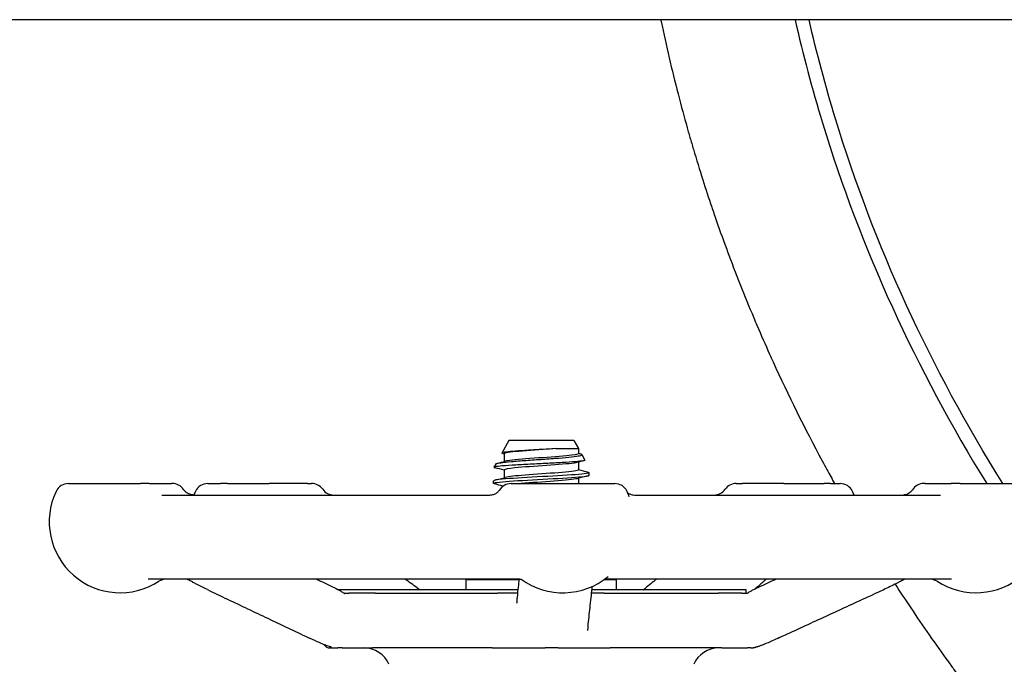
# Model space of a CAD drawing. Header units: inches. Extents: x 24 to 1128, y -74 to 748.
# Tile 425 of 557: x 933.63 to 938.14, y 280.23 to 283.18. Entities that reach past the tile are written whole.
import ezdxf

# ---------------------------------------------------------------- set-up
doc = ezdxf.new("R2010")
doc.units = ezdxf.units.IN
doc.header["$LTSCALE"] = 32
doc.header["$MEASUREMENT"] = 0
doc.layers.add('Visible (ANSI)', color=7, linetype='Continuous', lineweight=30)

msp = doc.modelspace()

# ---------------------------------------------------------------- linework, layer by layer
at = {"layer": 'Visible (ANSI)'}
for p, q in [((968.28854, 283.18016), (902.78854, 283.18016)), ((935.87187, 281.25416), (935.83978, 281.19614)), ((936.17021, 281.25416), (935.87187, 281.25416)), ((936.17021, 281.25416), (936.19104, 281.21649)), ((936.08739, 281.21649), (936.19104, 281.21649)), ((936.19104, 281.21649), (936.19104, 281.19323)), ((935.85104, 281.19323), (935.85104, 281.1577)), ((936.19104, 281.15462), (936.19104, 281.11909)), ((936.20605, 281.18935), (936.22023, 281.16371)), ((935.81211, 281.14609), (935.80392, 281.13127)), ((935.85104, 281.11909), (935.85104, 281.08356)), ((935.80229, 281.05756), (935.80229, 281.06941)), ((936.19104, 281.08048), (936.19104, 281.05666)), ((936.23979, 281.09463), (936.23979, 281.10648)), ((933.85505, 281.05666), (934.18471, 281.05666)), ((934.22532, 281.05666), (934.18471, 281.05666)), ((934.22532, 281.05666), (934.32882, 281.05666)), ((934.33057, 281.05666), (934.32882, 281.05666)), ((934.49313, 281.05666), (934.55118, 281.05666)), ((934.58303, 281.05666), (934.55118, 281.05666)), ((934.58303, 281.05666), (934.77366, 281.05666)), ((934.95001, 281.05666), (934.77366, 281.05666)), ((934.95001, 281.05666), (934.96896, 281.05666)), ((935.88254, 281.05666), (935.88246, 281.05666)), ((935.88254, 281.05666), (936.35687, 281.05666)), ((936.91348, 281.05666), (936.94234, 281.05666)), ((937.13141, 281.05666), (936.94234, 281.05666)), ((937.13141, 281.05666), (937.31668, 281.05666)), ((937.34529, 281.05666), (937.31668, 281.05666)), ((937.34529, 281.05666), (937.38931, 281.05666)), ((937.77831, 281.05666), (937.77289, 281.05666)), ((937.77831, 281.05666), (937.89727, 281.05666)), ((937.93963, 281.05666), (937.89727, 281.05666)), ((937.93963, 281.05666), (938.24801, 281.05666)), ((934.28211, 281.00416), (935.78482, 281.00416)), ((936.44716, 281.00416), (937.84881, 281.00416)), ((935.91479, 280.61916), (934.22014, 280.61916)), ((935.67729, 280.61766), (935.92011, 280.61766)), ((935.67729, 280.56979), (935.67729, 280.61766)), ((935.69619, 280.61766), (935.69907, 280.61916)), ((936.30925, 280.61766), (936.36479, 280.61766)), ((937.89954, 280.61916), (936.31885, 280.61916)), ((936.35028, 280.61916), (936.3474, 280.61766)), ((936.36479, 280.56979), (936.36479, 280.61766)), ((935.91495, 280.56979), (935.09241, 280.56979)), ((936.95854, 280.56979), (936.25264, 280.56979)), ((936.95854, 280.55432), (936.95854, 280.56979)), ((935.26098, 280.55416), (935.13967, 280.55416)), ((935.26098, 280.55416), (935.82053, 280.55416)), ((935.26098, 280.55416), (935.82053, 280.55416)), ((935.91328, 280.55416), (935.82053, 280.55416)), ((936.30814, 280.55416), (936.25096, 280.55416)), ((936.30814, 280.55416), (936.83006, 280.55416)), ((936.30814, 280.55416), (936.83006, 280.55416)), ((936.93892, 280.55416), (936.83006, 280.55416)), ((935.0553, 280.30416), (935.05229, 280.30416)), ((935.0553, 280.30416), (935.08829, 280.30416)), ((935.10908, 280.30416), (935.08829, 280.30416)), ((935.10908, 280.30416), (935.24702, 280.30416)), ((935.79517, 280.30416), (935.24702, 280.30416)), ((935.79517, 280.30416), (936.0389, 280.30416)), ((936.09753, 280.30416), (936.0389, 280.30416)), ((936.09753, 280.30416), (936.33589, 280.30416)), ((936.84719, 280.30416), (936.33589, 280.30416)), ((936.84719, 280.30416), (936.96483, 280.30416)), ((936.98027, 280.30416), (936.96483, 280.30416)), ((936.98027, 280.30416), (936.99113, 280.30416))]:
    msp.add_line(p, q, dxfattribs=at)
for centre, radius, start, end in [((947.02104, 284.61766), 20.75, 183.972468, 235.925856), ((947.02104, 284.61766), 19, 184.339024, 244.770171), ((947.02104, 284.61766), 18.75, 184.396991, 246.443536), ((934.09222, 280.88166), 0.325, 154.62307, 302.99589), ((933.85505, 280.99416), 0.0625, 90, 154.62307), ((934.33057, 280.99416), 0.0625, 34.46729, 90), ((934.7303, 280.88166), 0.325, 154.62307, 157.8564), ((934.49313, 280.99416), 0.0625, 90, 154.62307), ((934.96896, 280.99416), 0.0625, 35.45054, 90), ((935.07079, 281.06666), 0.0625, 215.45054, 270), ((935.88246, 280.99416), 0.0625, 90, 151.08084), ((936.35687, 280.99416), 0.0625, 25.37693, 90), ((936.1197, 280.88166), 0.325, 20.67071, 25.37693), ((936.81165, 281.06666), 0.0625, 270, 324.54946), ((936.91348, 280.99416), 0.0625, 90, 144.54946), ((937.38931, 280.99416), 0.0625, 25.37693, 90), ((937.15214, 280.88166), 0.325, 22.14322, 25.37693), ((937.77291, 280.99416), 0.0625, 90, 147.2743), ((938.01083, 280.88166), 0.325, 237.00411, 25.37693), ((934.30324, 280.55666), 0.0625, 90, 122.99589), ((936.1197, 280.88166), 0.325, 234.08441, 309.50864), ((937.79981, 280.55666), 0.0625, 57.00411, 90), ((937.15214, 280.88166), 0.325, 244.98517, 246.04872), ((935.05229, 280.33541), 0.03125, 210.66159, 270), ((935.20854, 280.17916), 0.125, 23.57818, 90), ((936.83354, 280.17916), 0.125, 90, 156.42182)]:
    msp.add_arc(centre, radius, start, end, dxfattribs=at)
for points, knots in [([(936.56798, 283.18016), (936.56851, 283.17757), (936.56905, 283.17497), (936.56959, 283.17237), (936.59276, 283.06112), (936.61856, 282.95048), (936.64679, 282.84103), (936.64891, 282.83278), (936.65105, 282.82455), (936.65321, 282.81632), (936.66628, 282.76637), (936.67986, 282.71665), (936.69394, 282.66716), (936.69648, 282.65824), (936.69903, 282.64932), (936.70161, 282.64041), (936.70672, 282.6227), (936.71189, 282.60503), (936.71713, 282.58739), (936.73106, 282.54044), (936.74544, 282.49372), (936.76026, 282.44723)], [0.987730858, 0.987730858, 0.987730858, 0.987730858, 0.987858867, 0.987858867, 0.987858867, 0.993341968, 0.993341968, 0.993341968, 0.993754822, 0.993754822, 0.993754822, 0.996260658, 0.996260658, 0.996260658, 0.996712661, 0.996712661, 0.996712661, 0.997610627, 0.997610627, 0.997610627, 1, 1, 1, 1]), ([(937.18279, 283.18019), (937.21866, 283.02189), (937.26043, 282.86463), (937.48327, 282.13459), (937.73719, 281.5794), (938.06048, 281.05667)], [-6.10854564, -6.10854564, -6.10854564, -6.10854564, -6.05008592, -6.05008592, -5.8347456, -5.8347456, -5.8347456, -5.8347456]), ([(938.13409, 281.05667), (937.80373, 281.58462), (937.5451, 282.14612), (937.32203, 282.87689), (937.28171, 283.02805), (937.24689, 283.18019)], [5.83018614, 5.83018614, 5.83018614, 5.83018614, 6.05008592, 6.05008592, 6.10682692, 6.10682692, 6.10682692, 6.10682692]), ([(937.64101, 280.59617), (937.6646, 280.55977), (937.68845, 280.52361), (937.71254, 280.4877), (937.76843, 280.40439), (937.8259, 280.32201), (937.88488, 280.24064), (937.89443, 280.22746), (937.90402, 280.21431), (937.91366, 280.20118), (937.97421, 280.11865), (938.03632, 280.03716), (938.09988, 279.9568), (938.11024, 279.94371), (938.12063, 279.93065), (938.13106, 279.91762), (938.2425, 279.7784), (938.35829, 279.64263), (938.47789, 279.51063), (938.5074, 279.47806), (938.53714, 279.44572), (938.56711, 279.4136), (938.57911, 279.40075), (938.59114, 279.38793), (938.60321, 279.37515), (938.67379, 279.3004), (938.74557, 279.22694), (938.81843, 279.15483), (938.83106, 279.14233), (938.84372, 279.12987), (938.85642, 279.11744), (938.9476, 279.02823), (939.04042, 278.94112), (939.13464, 278.85617), (939.18152, 278.81391), (939.22886, 278.77208), (939.27666, 278.73068), (939.30236, 278.70842), (939.32819, 278.68628), (939.35415, 278.66428), (939.36729, 278.65314), (939.38045, 278.64204), (939.39365, 278.63097), (939.47389, 278.56369), (939.55524, 278.49768), (939.63763, 278.43297), (939.65098, 278.42249), (939.66435, 278.41205), (939.67775, 278.40164), (939.85847, 278.2612), (940.04407, 278.12703), (940.23353, 277.99936), (940.2472, 277.99015), (940.26089, 277.98098), (940.2746, 277.97183), (940.36394, 277.91225), (940.45412, 277.85411), (940.54504, 277.79743), (940.55868, 277.78892), (940.57234, 277.78045), (940.58601, 277.77201), (940.68246, 277.71249), (940.77971, 277.6546), (940.87762, 277.59837), (940.97392, 277.54306), (941.07118, 277.48917), (941.1693, 277.43673), (941.18237, 277.42974), (941.19546, 277.42278), (941.20857, 277.41584), (941.28142, 277.37728), (941.35475, 277.33951), (941.4285, 277.30254), (941.44569, 277.29392), (941.46291, 277.28535), (941.48015, 277.27682), (941.49293, 277.27049), (941.50573, 277.26419), (941.51853, 277.25792), (941.71628, 277.161), (941.91698, 277.06983), (942.11984, 276.98452), (942.13188, 276.97945), (942.14393, 276.97441), (942.15599, 276.96939), (942.25285, 276.92903), (942.3502, 276.89001), (942.44794, 276.85233), (942.45941, 276.84791), (942.47088, 276.84351), (942.48235, 276.83912), (942.59699, 276.79533), (942.71218, 276.75337), (942.8278, 276.71323), (942.92433, 276.67972), (943.02133, 276.64742), (943.11877, 276.61633), (943.12858, 276.6132), (943.1384, 276.61008), (943.14823, 276.60698), (943.19891, 276.59095), (943.2497, 276.57525), (943.3006, 276.55988), (943.35386, 276.54379), (943.40725, 276.52806), (943.46075, 276.51269), (943.46973, 276.51011), (943.47871, 276.50754), (943.4877, 276.50498), (943.70875, 276.44202), (943.93167, 276.38519), (944.15591, 276.3345), (944.16331, 276.33282), (944.17071, 276.33116), (944.17811, 276.3295), (944.28789, 276.30489), (944.39799, 276.28174), (944.50834, 276.26006), (944.51496, 276.25876), (944.52159, 276.25746), (944.52822, 276.25617), (944.65177, 276.2321), (944.77563, 276.20987), (944.8997, 276.18947), (945.00091, 276.17283), (945.10232, 276.15739), (945.20391, 276.14316), (945.20895, 276.14246), (945.21399, 276.14175), (945.21903, 276.14105), (945.32788, 276.12594), (945.43692, 276.11221), (945.54612, 276.09986), (945.55031, 276.09938), (945.5545, 276.09891), (945.55869, 276.09844), (945.78346, 276.07324), (946.00888, 276.0539), (946.23452, 276.04039), (946.23683, 276.04025), (946.23913, 276.04011), (946.24144, 276.03998), (946.35424, 276.03328), (946.4671, 276.02804), (946.58005, 276.02426), (946.58133, 276.02421), (946.5826, 276.02417), (946.58388, 276.02413), (946.732, 276.01921), (946.88023, 276.01679), (947.02846, 276.01688), (947.10893, 276.01692), (947.18942, 276.0177), (947.26989, 276.01922), (947.27061, 276.01924), (947.27133, 276.01925), (947.27205, 276.01926), (947.38564, 276.02143), (947.4992, 276.02506), (947.61271, 276.03017), (947.61443, 276.03025), (947.61614, 276.03033), (947.61785, 276.0304), (947.84442, 276.04069), (948.07074, 276.05683), (948.29646, 276.07885), (948.3001, 276.0792), (948.30373, 276.07956), (948.30737, 276.07992), (948.41735, 276.09074), (948.52718, 276.10296), (948.63682, 276.11657), (948.64135, 276.11713), (948.64588, 276.11769), (948.65041, 276.11826), (948.81932, 276.13941), (948.98778, 276.16388), (949.15564, 276.19166), (949.2079, 276.20031), (949.26011, 276.20928), (949.31228, 276.21858), (949.31852, 276.21969), (949.32476, 276.22081), (949.331, 276.22193), (949.43643, 276.24088), (949.54166, 276.26116), (949.64665, 276.28277), (949.65373, 276.28423), (949.66081, 276.2857), (949.66789, 276.28717), (949.88226, 276.33168), (950.09562, 276.38176), (950.30762, 276.43744), (950.31626, 276.43971), (950.32491, 276.442), (950.33355, 276.44429), (950.43391, 276.47088), (950.53395, 276.49873), (950.6336, 276.52784), (950.64296, 276.53057), (950.65232, 276.53331), (950.66167, 276.53607), (950.68815, 276.54387), (950.71461, 276.55176), (950.74104, 276.55974), (950.90419, 276.60901), (951.06626, 276.66165), (951.227, 276.71766), (951.24283, 276.72317), (951.25866, 276.72872), (951.27447, 276.73431), (951.28526, 276.73812), (951.29605, 276.74194), (951.30684, 276.74579), (951.40124, 276.77943), (951.49533, 276.81428), (951.58903, 276.85036), (951.60044, 276.85475), (951.61184, 276.85916), (951.62323, 276.86359), (951.81921, 276.93974), (952.01345, 277.02124), (952.20536, 277.10805), (952.21759, 277.11358), (952.22981, 277.11913), (952.24203, 277.12471), (952.33059, 277.16514), (952.41864, 277.20671), (952.50612, 277.2494), (952.51869, 277.25553), (952.53124, 277.26168), (952.54378, 277.26786), (952.56709, 277.27934), (952.59036, 277.2909), (952.61358, 277.30254), (952.77908, 277.3855), (952.94244, 277.47251), (953.10328, 277.56349), (953.11662, 277.57105), (953.12995, 277.57862), (953.14327, 277.58623), (953.15373, 277.59221), (953.16418, 277.5982), (953.17462, 277.60421), (953.2497, 277.64744), (953.32441, 277.69166), (953.39868, 277.73685), (953.4124, 277.74519), (953.4261, 277.75357), (953.43978, 277.76198), (953.61957, 277.8725), (953.79664, 277.98872), (953.97007, 278.11044), (953.98377, 278.12006), (953.99746, 278.12971), (954.01112, 278.1394), (954.0898, 278.1952), (954.16771, 278.25214), (954.24477, 278.31017), (954.25828, 278.32035), (954.27176, 278.33056), (954.28522, 278.3408), (954.4495, 278.46584), (954.60982, 278.59592), (954.76542, 278.73069), (954.7667, 278.7318), (954.76799, 278.73291), (954.76927, 278.73402), (954.78237, 278.74538), (954.79543, 278.75677), (954.80847, 278.76819), (954.84446, 278.79975), (954.88019, 278.83155), (954.91566, 278.8636), (954.94999, 278.89462), (954.98413, 278.92593), (955.01808, 278.95753), (955.03105, 278.9696), (955.04399, 278.98171), (955.05689, 278.99387), (955.20517, 279.13347), (955.34957, 279.27857), (955.48919, 279.42888), (955.50133, 279.44195), (955.51344, 279.45507), (955.52552, 279.46822), (955.53816, 279.482), (955.55077, 279.49582), (955.56333, 279.50968), (955.61301, 279.5645), (955.66206, 279.61999), (955.71042, 279.67613), (955.72198, 279.68955), (955.73351, 279.70301), (955.74499, 279.71651), (955.88147, 279.87687), (956.0125, 280.0426), (956.13686, 280.21271), (956.14666, 280.22611), (956.15641, 280.23953), (956.16612, 280.25298), (956.22411, 280.33329), (956.28056, 280.41448), (956.3354, 280.49645), (956.33654, 280.49815), (956.33767, 280.49984), (956.3388, 280.50154), (956.34771, 280.51487), (956.35657, 280.52823), (956.3654, 280.54162), (956.48499, 280.72295), (956.59805, 280.91013), (956.70342, 281.10232), (956.7103, 281.11485), (956.71714, 281.12741), (956.72395, 281.14), (956.77277, 281.2302), (956.81989, 281.32149), (956.86522, 281.41377), (956.87097, 281.42547), (956.87669, 281.4372), (956.88238, 281.44894), (956.97817, 281.64647), (957.06569, 281.84845), (957.14411, 282.05384), (957.14795, 282.06389), (957.15176, 282.07395), (957.15556, 282.08401), (957.19253, 282.18212), (957.22744, 282.28099), (957.2602, 282.3805), (957.26334, 282.39005), (957.26646, 282.3996), (957.26957, 282.40915), (957.27516, 282.42638), (957.2807, 282.44364), (957.28616, 282.46091), (957.29946, 282.5029), (957.31239, 282.54506), (957.32495, 282.58739), (957.37025, 282.73999), (957.4108, 282.89494), (957.44606, 283.05074), (957.44765, 283.05775), (957.44922, 283.06476), (957.45079, 283.07177), (957.45884, 283.10784), (957.46661, 283.14398), (957.4741, 283.18016)], [0.03350674, 0.03350674, 0.03350674, 0.03350674, 0.03564292, 0.03564292, 0.03564292, 0.04059787, 0.04059787, 0.04059787, 0.04140037, 0.04140037, 0.04140037, 0.04644658, 0.04644658, 0.04644658, 0.04726876, 0.04726876, 0.04726876, 0.05605107, 0.05605107, 0.05605107, 0.05821828, 0.05821828, 0.05821828, 0.059086, 0.059086, 0.059086, 0.06416058, 0.06416058, 0.06416058, 0.06504037, 0.06504037, 0.06504037, 0.07135886, 0.07135886, 0.07135886, 0.07450229, 0.07450229, 0.07450229, 0.07619289, 0.07619289, 0.07619289, 0.07704876, 0.07704876, 0.07704876, 0.08225092, 0.08225092, 0.08225092, 0.08309349, 0.08309349, 0.08309349, 0.09445857, 0.09445857, 0.09445857, 0.09527839, 0.09527839, 0.09527839, 0.10062194, 0.10062194, 0.10062194, 0.10142379, 0.10142379, 0.10142379, 0.10707894, 0.10707894, 0.10707894, 0.11264089, 0.11264089, 0.11264089, 0.11338189, 0.11338189, 0.11338189, 0.11750204, 0.11750204, 0.11750204, 0.1184626, 0.1184626, 0.1184626, 0.11917474, 0.11917474, 0.11917474, 0.13017128, 0.13017128, 0.13017128, 0.13082405, 0.13082405, 0.13082405, 0.1360682, 0.1360682, 0.1360682, 0.13668335, 0.13668335, 0.13668335, 0.14282815, 0.14282815, 0.14282815, 0.1479581, 0.1479581, 0.1479581, 0.14847491, 0.14847491, 0.14847491, 0.15114079, 0.15114079, 0.15114079, 0.1539306, 0.1539306, 0.1539306, 0.15439904, 0.15439904, 0.15439904, 0.16591892, 0.16591892, 0.16591892, 0.16629894, 0.16629894, 0.16629894, 0.1719367, 0.1719367, 0.1719367, 0.17227513, 0.17227513, 0.17227513, 0.17858569, 0.17858569, 0.17858569, 0.1837328, 0.1837328, 0.1837328, 0.18398819, 0.18398819, 0.18398819, 0.18950205, 0.18950205, 0.18950205, 0.18971353, 0.18971353, 0.18971353, 0.20106252, 0.20106252, 0.20106252, 0.20117839, 0.20117839, 0.20117839, 0.20685176, 0.20685176, 0.20685176, 0.20691593, 0.20691593, 0.20691593, 0.21435612, 0.21435612, 0.21435612, 0.21839559, 0.21839559, 0.21839559, 0.21843173, 0.21843173, 0.21843173, 0.22413326, 0.22413326, 0.22413326, 0.22421939, 0.22421939, 0.22421939, 0.23560043, 0.23560043, 0.23560043, 0.23578385, 0.23578385, 0.23578385, 0.2413296, 0.2413296, 0.2413296, 0.2415588, 0.2415588, 0.2415588, 0.25010325, 0.25010325, 0.25010325, 0.25276307, 0.25276307, 0.25276307, 0.25308125, 0.25308125, 0.25308125, 0.25845735, 0.25845735, 0.25845735, 0.25881993, 0.25881993, 0.25881993, 0.26980072, 0.26980072, 0.26980072, 0.27024854, 0.27024854, 0.27024854, 0.2754498, 0.2754498, 0.2754498, 0.27593824, 0.27593824, 0.27593824, 0.27732147, 0.27732147, 0.27732147, 0.2858608, 0.2858608, 0.2858608, 0.28670189, 0.28670189, 0.28670189, 0.28727583, 0.28727583, 0.28727583, 0.29230046, 0.29230046, 0.29230046, 0.29291216, 0.29291216, 0.29291216, 0.30343197, 0.30343197, 0.30343197, 0.30410255, 0.30410255, 0.30410255, 0.30896479, 0.30896479, 0.30896479, 0.3096632, 0.3096632, 0.3096632, 0.31096103, 0.31096103, 0.31096103, 0.32020949, 0.32020949, 0.32020949, 0.32097697, 0.32097697, 0.32097697, 0.32158019, 0.32158019, 0.32158019, 0.32591781, 0.32591781, 0.32591781, 0.32671868, 0.32671868, 0.32671868, 0.337242, 0.337242, 0.337242, 0.33807359, 0.33807359, 0.33807359, 0.34286378, 0.34286378, 0.34286378, 0.34370347, 0.34370347, 0.34370347, 0.35395551, 0.35395551, 0.35395551, 0.35403999, 0.35403999, 0.35403999, 0.35490357, 0.35490357, 0.35490357, 0.35728849, 0.35728849, 0.35728849, 0.35959697, 0.35959697, 0.35959697, 0.36047869, 0.36047869, 0.36047869, 0.37060705, 0.37060705, 0.37060705, 0.37148821, 0.37148821, 0.37148821, 0.372411, 0.372411, 0.372411, 0.37606035, 0.37606035, 0.37606035, 0.37693288, 0.37693288, 0.37693288, 0.38730039, 0.38730039, 0.38730039, 0.38811707, 0.38811707, 0.38811707, 0.39299388, 0.39299388, 0.39299388, 0.39309479, 0.39309479, 0.39309479, 0.39388719, 0.39388719, 0.39388719, 0.40461669, 0.40461669, 0.40461669, 0.4053167, 0.4053167, 0.4053167, 0.4103358, 0.4103358, 0.4103358, 0.41097263, 0.41097263, 0.41097263, 0.42168823, 0.42168823, 0.42168823, 0.42221248, 0.42221248, 0.42221248, 0.42732275, 0.42732275, 0.42732275, 0.42781281, 0.42781281, 0.42781281, 0.42869678, 0.42869678, 0.42869678, 0.43084585, 0.43084585, 0.43084585, 0.43859374, 0.43859374, 0.43859374, 0.43894214, 0.43894214, 0.43894214, 0.44073514, 0.44073514, 0.44073514, 0.44073514]), ([(936.76026, 282.44723), (936.77352, 282.40561), (936.78716, 282.36411), (936.80117, 282.32271), (936.80449, 282.3129), (936.80783, 282.30309), (936.8112, 282.29329), (936.82738, 282.24614), (936.84404, 282.19913), (936.86117, 282.15228), (936.86493, 282.14201), (936.86871, 282.13175), (936.87251, 282.1215), (936.91064, 282.01867), (936.95106, 281.91661), (936.9937, 281.81545), (936.99845, 281.80417), (937.00323, 281.79291), (937.00803, 281.78166), (937.02697, 281.73732), (937.04634, 281.69316), (937.06612, 281.64919), (937.07142, 281.63741), (937.07675, 281.62564), (937.08211, 281.61389), (937.15221, 281.46015), (937.22742, 281.30869), (937.30738, 281.15992), (937.3144, 281.14687), (937.32145, 281.13383), (937.32854, 281.12082), (937.34022, 281.09938), (937.352, 281.07799), (937.36388, 281.05666)], [0, 0, 0, 0, 0.002138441, 0.002138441, 0.002138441, 0.002645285, 0.002645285, 0.002645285, 0.005084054, 0.005084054, 0.005084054, 0.005618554, 0.005618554, 0.005618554, 0.010979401, 0.010979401, 0.010979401, 0.011576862, 0.011576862, 0.011576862, 0.013930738, 0.013930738, 0.013930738, 0.0145613, 0.0145613, 0.0145613, 0.022809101, 0.022809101, 0.022809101, 0.023532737, 0.023532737, 0.023532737, 0.024725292, 0.024725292, 0.024725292, 0.024725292]), ([(936.08739, 281.21649), (936.06882, 281.21525), (936.04884, 281.21403), (936.00592, 281.21144), (935.98329, 281.21011), (935.94007, 281.20742), (935.91993, 281.20609), (935.88485, 281.2034), (935.87033, 281.20207), (935.84895, 281.19938), (935.8424, 281.19804), (935.83879, 281.19567), (935.83998, 281.19464), (935.84383, 281.19361)], [-4.2480515, -4.2480515, -4.2480515, -4.2480515, -4.0909216, -4.0909216, -3.9177275, -3.9177275, -3.7423694, -3.7423694, -3.5648477, -3.5648477, -3.385163, -3.385163, -3.2453713, -3.2453713, -3.2453713, -3.2453713]), ([(936.08739, 281.21649), (936.03863, 281.21282), (935.98016, 281.20914), (935.93456, 281.20547), (935.88897, 281.20179), (935.85736, 281.19811), (935.85193, 281.19444), (935.85134, 281.19404), (935.85106, 281.19363), (935.85109, 281.19323)], [13.736211, 13.736211, 13.736211, 13.736211, 14.6708098, 14.6708098, 14.6708098, 15.6053465, 15.6053465, 15.6053465, 15.7079633, 15.7079633, 15.7079633, 15.7079633]), ([(936.22023, 281.16371), (936.22082, 281.16263), (936.21818, 281.16157), (936.20509, 281.15915), (936.19287, 281.15782), (936.15991, 281.15513), (936.13941, 281.1538), (936.09266, 281.15111), (936.06682, 281.14978), (936.01308, 281.14709), (935.9857, 281.14576), (935.93299, 281.14307), (935.9082, 281.14173), (935.86454, 281.13904), (935.84617, 281.13771), (935.81839, 281.13502), (935.80935, 281.13369), (935.80275, 281.13128), (935.80333, 281.13021), (935.80736, 281.12915)], [-1.8294571, -1.8294571, -1.8294571, -1.8294571, -1.6707361, -1.6707361, -1.469445, -1.469445, -1.2659958, -1.2659958, -1.0603886, -1.0603886, -0.8526241, -0.8526241, -0.6427026, -0.6427026, -0.4306244, -0.4306244, -0.2163901, -0.2163901, -0.0441233, -0.0441233, -0.0441233, -0.0441233]), ([(935.81211, 281.14609), (935.81222, 281.1463), (935.81241, 281.14651), (935.81489, 281.1485), (935.82232, 281.15028), (935.84672, 281.15387), (935.86333, 281.15564), (935.90349, 281.15923), (935.92655, 281.16101), (935.97603, 281.1646), (936.00193, 281.16638), (936.05311, 281.16997), (936.07791, 281.17174), (936.12314, 281.17533), (936.14319, 281.17711), (936.17592, 281.1807), (936.18838, 281.18248), (936.20412, 281.18607), (936.20738, 281.18784), (936.20497, 281.19067), (936.20259, 281.19169), (936.19876, 281.19271)], [-2.471323, -2.471323, -2.471323, -2.471323, -2.4471425, -2.4471425, -2.2417348, -2.2417348, -2.0391858, -2.0391858, -1.8394961, -1.8394961, -1.6426663, -1.6426663, -1.4486971, -1.4486971, -1.2575891, -1.2575891, -1.0693429, -1.0693429, -0.8839593, -0.8839593, -0.7797575, -0.7797575, -0.7797575, -0.7797575]), ([(936.19099, 281.19323), (936.19076, 281.18995), (936.17035, 281.18668), (936.13545, 281.1834), (936.09628, 281.17973), (936.03982, 281.17605), (935.98788, 281.17238), (935.93594, 281.1687), (935.88978, 281.16502), (935.86723, 281.16135), (935.86294, 281.16065), (935.85952, 281.15995), (935.85698, 281.15925)], [12.5663706, 12.5663706, 12.5663706, 12.5663706, 13.3988567, 13.3988567, 13.3988567, 14.3334779, 14.3334779, 14.3334779, 15.268037, 15.268037, 15.268037, 15.445753, 15.445753, 15.445753, 15.445753]), ([(936.23512, 281.10891), (936.23677, 281.10848), (936.23799, 281.10805), (936.23876, 281.10763), (936.24496, 281.10418), (936.22152, 281.10073), (936.17653, 281.09728), (936.13155, 281.09383), (936.06587, 281.09038), (936.00215, 281.08693), (935.93843, 281.08348), (935.87789, 281.08003), (935.8414, 281.07658), (935.81613, 281.07419), (935.80273, 281.0718), (935.80253, 281.06941)], [18.6439269, 18.6439269, 18.6439269, 18.6439269, 18.7524691, 18.7524691, 18.7524691, 19.6296647, 19.6296647, 19.6296647, 20.5068064, 20.5068064, 20.5068064, 21.3838943, 21.3838943, 21.3838943, 21.9911486, 21.9911486, 21.9911486, 21.9911486]), ([(936.18504, 281.15306), (936.18173, 281.15216), (936.17697, 281.15125), (936.17077, 281.15034), (936.1457, 281.14666), (936.0977, 281.14299), (936.04531, 281.13931), (935.99291, 281.13564), (935.93739, 281.13196), (935.90017, 281.12829), (935.86909, 281.12522), (935.8514, 281.12216), (935.85114, 281.11909)], [19.1117662, 19.1117662, 19.1117662, 19.1117662, 19.3428758, 19.3428758, 19.3428758, 20.2771046, 20.2771046, 20.2771046, 21.2112724, 21.2112724, 21.2112724, 21.9911486, 21.9911486, 21.9911486, 21.9911486]), ([(936.19094, 281.11909), (936.19099, 281.11847), (936.19035, 281.11786), (936.18897, 281.11725), (936.18074, 281.11357), (936.14656, 281.1099), (936.09961, 281.10622), (936.05266, 281.10255), (935.9941, 281.09887), (935.94652, 281.0952), (935.90298, 281.09184), (935.86961, 281.08847), (935.85688, 281.08511)], [18.8495559, 18.8495559, 18.8495559, 18.8495559, 19.0056553, 19.0056553, 19.0056553, 19.9399062, 19.9399062, 19.9399062, 20.874096, 20.874096, 20.874096, 21.7289383, 21.7289383, 21.7289383, 21.7289383]), ([(935.80721, 281.05513), (935.80149, 281.05663), (935.8008, 281.05813), (935.80566, 281.05963), (935.81685, 281.06308), (935.85724, 281.06654), (935.91288, 281.06999), (935.96831, 281.07343), (936.03781, 281.07687), (936.09756, 281.08031), (936.15711, 281.08374), (936.20585, 281.08717), (936.22715, 281.09059), (936.23549, 281.09194), (936.23956, 281.09328), (936.23948, 281.09463)], [-28.4799629, -28.4799629, -28.4799629, -28.4799629, -28.0985528, -28.0985528, -28.0985528, -27.2207324, -27.2207324, -27.2207324, -26.3461896, -26.3461896, -26.3461896, -25.4743607, -25.4743607, -25.4743607, -25.1327412, -25.1327412, -25.1327412, -25.1327412]), ([(936.18491, 281.07892), (936.17775, 281.07701), (936.16435, 281.0751), (936.1456, 281.07319), (936.10959, 281.06951), (936.05472, 281.06584), (936.00213, 281.06217), (935.97586, 281.06033), (935.95048, 281.0585), (935.92835, 281.05666)], [25.3949515, 25.3949515, 25.3949515, 25.3949515, 25.8812012, 25.8812012, 25.8812012, 26.8150062, 26.8150062, 26.8150062, 27.2814663, 27.2814663, 27.2814663, 27.2814663]), ([(934.42977, 281.00416), (934.42696, 281.00416), (934.42394, 281.00438), (934.41756, 281.00541), (934.4142, 281.00624), (934.40733, 281.00868), (934.40382, 281.0103), (934.39695, 281.01441), (934.39359, 281.0169), (934.38739, 281.02268), (934.38455, 281.02597), (934.3821, 281.02953)], [0, 0, 0, 0, 0.02073024, 0.02073024, 0.04146048, 0.04146048, 0.06219072, 0.06219072, 0.08292096, 0.08292096, 0.1036512, 0.1036512, 0.1036512, 0.1036512]), ([(935.78482, 281.00416), (935.79143, 281.00416), (935.79751, 281.00532), (935.80822, 281.00876), (935.81254, 281.0111), (935.81934, 281.01554), (935.82166, 281.01761), (935.82501, 281.02088), (935.82602, 281.02211), (935.82745, 281.02393), (935.82778, 281.02445), (935.82788, 281.02461), (935.82788, 281.02461), (935.82788, 281.02461)], [0, 0, 0, 0, 0.01956218, 0.01956218, 0.04214322, 0.04214322, 0.06689766, 0.06689766, 0.09171423, 0.09171423, 0.1193718, 0.1193718, 0.11941348, 0.11941348, 0.11941348, 0.11941348]), ([(937.72033, 281.02795), (937.71751, 281.02358), (937.71449, 281.02017), (937.70849, 281.01462), (937.7055, 281.01248), (937.69967, 281.00905), (937.69682, 281.00777), (937.69133, 281.00582), (937.68869, 281.00517), (937.68368, 281.00434), (937.6813, 281.00416), (937.6791, 281.00416)], [0.67900898, 0.67900898, 0.67900898, 0.67900898, 0.71629003, 0.71629003, 0.75357109, 0.75357109, 0.79085214, 0.79085214, 0.82813319, 0.82813319, 0.86541425, 0.86541425, 0.86541425, 0.86541425]), ([(936.41612, 281.01493), (936.41619, 281.01487), (936.41625, 281.01481), (936.41769, 281.01358), (936.41973, 281.012), (936.42607, 281.00849), (936.43047, 281.00655), (936.43948, 281.00461), (936.44321, 281.00416), (936.44716, 281.00416)], [0.416667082, 0.416667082, 0.416667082, 0.416667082, 0.418381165, 0.418381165, 0.451270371, 0.451270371, 0.484674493, 0.484674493, 0.504153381, 0.504153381, 0.504153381, 0.504153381]), ([(934.39775, 280.61892), (934.39775, 280.61892), (934.39772, 280.61892), (934.3975, 280.61893), (934.39737, 280.61894), (934.39697, 280.61896), (934.39686, 280.61897), (934.39663, 280.61898), (934.39655, 280.61898), (934.39637, 280.61899), (934.39627, 280.61899), (934.39605, 280.619), (934.39593, 280.619), (934.39569, 280.61901), (934.39556, 280.61902), (934.39518, 280.61903), (934.39492, 280.61903), (934.39417, 280.61905), (934.39371, 280.61906), (934.39154, 280.6191), (934.39011, 280.61912), (934.38707, 280.61914), (934.3855, 280.61915), (934.38296, 280.61916), (934.38198, 280.61916), (934.38049, 280.61916), (934.38, 280.61916), (934.37911, 280.61916), (934.37874, 280.61916), (934.37823, 280.61916), (934.37818, 280.61916), (934.37811, 280.61916), (934.37811, 280.61916), (934.37809, 280.61916), (934.37808, 280.61916), (934.37783, 280.61916), (934.3776, 280.61916), (934.37736, 280.61916)], [0.378257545, 0.378257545, 0.378257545, 0.378257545, 0.386657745, 0.386657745, 0.392554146, 0.392554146, 0.394496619, 0.394496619, 0.395466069, 0.395466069, 0.396437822, 0.396437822, 0.397411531, 0.397411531, 0.398384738, 0.398384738, 0.400350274, 0.400350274, 0.404274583, 0.404274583, 0.419969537, 0.419969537, 0.438754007, 0.438754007, 0.450767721, 0.450767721, 0.456774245, 0.456774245, 0.461283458, 0.461283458, 0.461769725, 0.461769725, 0.461830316, 0.461830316, 0.461891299, 0.461891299, 0.463727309, 0.463727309, 0.463727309, 0.463727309]), ([(934.4913, 280.57097), (934.47392, 280.57923), (934.45672, 280.58757), (934.43575, 280.59871), (934.43065, 280.60149), (934.42158, 280.6066), (934.41755, 280.60893), (934.41075, 280.61279), (934.40815, 280.61425), (934.40433, 280.61617), (934.40308, 280.61676), (934.40119, 280.61758), (934.40047, 280.61787), (934.39932, 280.6183), (934.39886, 280.61846), (934.39783, 280.6188), (934.39746, 280.61889), (934.39724, 280.61895)], [0, 0, 0, 0, 0.15497359, 0.15497359, 0.20636211, 0.20636211, 0.24491806, 0.24491806, 0.26745771, 0.26745771, 0.27822563, 0.27822563, 0.28608386, 0.28608386, 0.29389274, 0.29389274, 0.30858895, 0.30858895, 0.30858895, 0.30858895]), ([(935.91116, 280.53466), (935.9129, 280.55078), (935.91464, 280.56691), (935.91767, 280.59499), (935.91896, 280.60694), (935.92025, 280.61889)], [0.77160372, 0.77160372, 0.77160372, 0.77160372, 1.07474202, 1.07474202, 1.29924856, 1.29924856, 1.29924856, 1.29924856]), ([(935.93262, 280.61591), (935.93194, 280.6162), (935.93086, 280.61664), (935.92745, 280.61765), (935.92528, 280.61823), (935.92012, 280.61894), (935.91773, 280.61916), (935.91479, 280.61916)], [0.52279542, 0.52279542, 0.52279542, 0.52279542, 0.545370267, 0.545370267, 0.565399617, 0.565399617, 0.577961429, 0.577961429, 0.577961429, 0.577961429]), ([(936.31885, 280.61916), (936.31544, 280.61916), (936.31302, 280.61884), (936.31085, 280.61846), (936.31049, 280.61839), (936.31015, 280.61832)], [0, 0, 0, 0, 0.023018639, 0.023018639, 0.0282285, 0.0282285, 0.0282285, 0.0282285]), ([(937.05276, 280.61916), (937.0516, 280.6184), (937.0504, 280.61758), (937.04526, 280.61384), (937.0414, 280.61062), (937.03268, 280.60301), (937.02782, 280.59852), (937.01667, 280.58864), (937.00966, 280.58298), (937.00458, 280.57886)], [0.29203731, 0.29203731, 0.29203731, 0.29203731, 0.30796327, 0.30796327, 0.36147562, 0.36147562, 0.43281014, 0.43281014, 0.51871093, 0.51871093, 0.51871093, 0.51871093]), ([(937.70777, 280.61916), (937.7075, 280.61916), (937.70723, 280.61916), (937.70695, 280.61916), (937.70693, 280.61916), (937.7069, 280.61916), (937.70689, 280.61916), (937.70665, 280.61916), (937.70649, 280.61916), (937.70615, 280.61916), (937.70597, 280.61916), (937.70535, 280.61916), (937.70491, 280.61916), (937.70358, 280.61916), (937.7027, 280.61916), (937.70033, 280.61915), (937.69882, 280.61914), (937.69582, 280.61911), (937.69439, 280.61909), (937.6921, 280.61903), (937.69159, 280.61901), (937.69077, 280.61898), (937.69048, 280.61897), (937.69004, 280.61895), (937.6899, 280.61894), (937.68963, 280.61893), (937.6895, 280.61892), (937.68913, 280.6189), (937.68892, 280.61889), (937.68838, 280.61886), (937.68814, 280.61884), (937.68771, 280.61881), (937.68755, 280.61879), (937.68659, 280.6187), (937.68641, 280.61867), (937.68579, 280.61856), (937.6855, 280.6185), (937.68461, 280.61828), (937.68404, 280.61813), (937.68251, 280.6176), (937.68186, 280.61736), (937.68067, 280.61686), (937.68024, 280.61668), (937.67918, 280.6162), (937.67853, 280.6159), (937.67701, 280.61515), (937.67612, 280.6147), (937.67356, 280.61336), (937.67189, 280.61244), (937.66671, 280.6096), (937.6634, 280.60779), (937.65566, 280.60365), (937.65123, 280.60135), (937.6286, 280.58982), (937.60803, 280.58016), (937.5874, 280.57066)], [0, 0, 0, 0, 0.00208123, 0.00208123, 0.00221764, 0.00221764, 0.00235291, 0.00235291, 0.0045185, 0.0045185, 0.00681506, 0.00681506, 0.01293884, 0.01293884, 0.02519684, 0.02519684, 0.04558059, 0.04558059, 0.06315717, 0.06315717, 0.06756336, 0.06756336, 0.06977046, 0.06977046, 0.0708594, 0.0708594, 0.07194756, 0.07194756, 0.07413729, 0.07413729, 0.07849588, 0.07849588, 0.08337042, 0.08337042, 0.11145431, 0.11145431, 0.13020098, 0.13020098, 0.14776646, 0.14776646, 0.15657327, 0.15657327, 0.16091868, 0.16091868, 0.16677011, 0.16677011, 0.17454087, 0.17454087, 0.1895698, 0.1895698, 0.223438, 0.223438, 0.26855419, 0.26855419, 0.44693997, 0.44693997, 0.44693997, 0.44693997]), ([(934.4913, 280.57097), (934.52202, 280.55638), (934.55274, 280.54178), (934.61418, 280.5126), (934.6449, 280.49801), (934.70635, 280.46883), (934.73708, 280.45424), (934.79853, 280.42507), (934.82926, 280.41049), (934.89072, 280.38134), (934.92146, 280.36676), (934.95219, 280.35219)], [0.9601047, 0.9601047, 0.9601047, 0.9601047, 1.233998, 1.233998, 1.5078914, 1.5078914, 1.7817848, 1.7817848, 2.0556781, 2.0556781, 2.3295715, 2.3295715, 2.3295715, 2.3295715]), ([(935.06368, 280.58443), (935.0754, 280.57887), (935.08686, 280.57314), (935.10181, 280.56433), (935.10571, 280.56192), (935.11112, 280.55866), (935.1126, 280.55778), (935.11514, 280.55633), (935.11622, 280.55573), (935.11779, 280.5549), (935.11834, 280.55462), (935.11937, 280.55412), (935.11981, 280.55392), (935.12039, 280.55367), (935.12057, 280.55359), (935.12077, 280.55352), (935.1208, 280.5535), (935.1208, 280.5535)], [0, 0, 0, 0, 0.10474171, 0.10474171, 0.14093521, 0.14093521, 0.15449192, 0.15449192, 0.16471611, 0.16471611, 0.17102308, 0.17102308, 0.17849198, 0.17849198, 0.1854649, 0.1854649, 0.19170635, 0.19170635, 0.19170635, 0.19170635]), ([(935.4529, 280.57895), (935.45516, 280.57735), (935.45803, 280.57535), (935.46243, 280.57211), (935.46395, 280.57096), (935.46545, 280.56979)], [0, 0, 0, 0, 0.033112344, 0.033112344, 0.050501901, 0.050501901, 0.050501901, 0.050501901]), ([(936.23455, 280.40196), (936.23613, 280.41653), (936.2377, 280.43111), (936.24084, 280.46026), (936.24241, 280.47484), (936.24556, 280.50401), (936.24713, 280.51859), (936.25027, 280.54777), (936.25184, 280.56236), (936.25373, 280.57993), (936.25406, 280.58291), (936.25438, 280.58588)], [0.7332962, 0.7332962, 0.7332962, 0.7332962, 1.0071895, 1.0071895, 1.2810829, 1.2810829, 1.5549762, 1.5549762, 1.8288696, 1.8288696, 1.8847241, 1.8847241, 1.8847241, 1.8847241]), ([(936.48772, 280.56979), (936.4879, 280.56994), (936.48807, 280.57009), (936.49024, 280.57191), (936.49225, 280.57354), (936.49471, 280.57551), (936.49539, 280.57605), (936.49601, 280.57656)], [0.369790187, 0.369790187, 0.369790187, 0.369790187, 0.371993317, 0.371993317, 0.397057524, 0.397057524, 0.40805669, 0.40805669, 0.40805669, 0.40805669]), ([(936.96213, 280.55441), (936.96213, 280.55441), (936.96214, 280.55441), (936.96221, 280.55444), (936.96232, 280.55448), (936.96276, 280.55465), (936.963, 280.55475), (936.9637, 280.55506), (936.96417, 280.55528), (936.96522, 280.55579), (936.96578, 280.55608), (936.96721, 280.55684), (936.96811, 280.55734), (936.9717, 280.55936), (936.97444, 280.561), (936.98124, 280.56499), (936.98525, 280.56728), (936.99903, 280.57476), (937.00969, 280.57982), (937.02041, 280.58474)], [0.14183772, 0.14183772, 0.14183772, 0.14183772, 0.14607956, 0.14607956, 0.15657381, 0.15657381, 0.16360701, 0.16360701, 0.17078889, 0.17078889, 0.17683828, 0.17683828, 0.18529246, 0.18529246, 0.21005388, 0.21005388, 0.24840144, 0.24840144, 0.34101643, 0.34101643, 0.34101643, 0.34101643]), ([(937.11193, 280.35188), (937.14364, 280.36645), (937.17534, 280.38102), (937.23875, 280.41018), (937.27045, 280.42476), (937.33385, 280.45393), (937.36554, 280.46851), (937.42893, 280.49769), (937.46063, 280.51228), (937.52401, 280.54147), (937.55571, 280.55606), (937.5874, 280.57066)], [0.4228722, 0.4228722, 0.4228722, 0.4228722, 0.6967656, 0.6967656, 0.970659, 0.970659, 1.2445523, 1.2445523, 1.5184457, 1.5184457, 1.792339, 1.792339, 1.792339, 1.792339]), ([(935.11896, 280.55432), (935.1192, 280.55431), (935.11943, 280.5543), (935.12035, 280.55428), (935.12101, 280.55427), (935.12233, 280.55424), (935.123, 280.55423), (935.12549, 280.5542), (935.12721, 280.55419), (935.13062, 280.55417), (935.1323, 280.55417), (935.13481, 280.55417), (935.13565, 280.55417), (935.13713, 280.55416), (935.13776, 280.55416), (935.13853, 280.55416), (935.13862, 280.55416), (935.13873, 280.55416), (935.13875, 280.55416), (935.1388, 280.55416), (935.13882, 280.55416), (935.13885, 280.55416), (935.13886, 280.55416), (935.13913, 280.55416), (935.1394, 280.55416), (935.13966, 280.55416)], [0.287281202, 0.287281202, 0.287281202, 0.287281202, 0.289064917, 0.289064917, 0.294371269, 0.294371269, 0.300336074, 0.300336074, 0.316953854, 0.316953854, 0.333382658, 0.333382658, 0.341579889, 0.341579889, 0.347730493, 0.347730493, 0.348500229, 0.348500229, 0.348663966, 0.348663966, 0.348829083, 0.348829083, 0.348913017, 0.348913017, 0.351147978, 0.351147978, 0.351147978, 0.351147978]), ([(935.90923, 280.50864), (935.90923, 280.50864), (935.90923, 280.50864), (935.90923, 280.50866), (935.90925, 280.50886), (935.90931, 280.50977), (935.90936, 280.51071), (935.90951, 280.51322), (935.9096, 280.51489), (935.90983, 280.5188), (935.90998, 280.52105), (935.91034, 280.52614), (935.91058, 280.52903), (935.91093, 280.53243), (935.91101, 280.53325), (935.91112, 280.53421), (935.91114, 280.53444), (935.91116, 280.53466)], [0.39505215, 0.39505215, 0.39505215, 0.39505215, 0.39558435, 0.39558435, 0.40525064, 0.40525064, 0.42132108, 0.42132108, 0.44262059, 0.44262059, 0.47100407, 0.47100407, 0.50890401, 0.50890401, 0.52153513, 0.52153513, 0.52574122, 0.52574122, 0.52574122, 0.52574122]), ([(936.93895, 280.55416), (936.93924, 280.55416), (936.93953, 280.55416), (936.93983, 280.55416), (936.93984, 280.55416), (936.93987, 280.55416), (936.93989, 280.55416), (936.93998, 280.55416), (936.94005, 280.55416), (936.94017, 280.55416), (936.94024, 280.55416), (936.94106, 280.55416), (936.94174, 280.55416), (936.94336, 280.55417), (936.94427, 280.55417), (936.94771, 280.55417), (936.95018, 280.55418), (936.95386, 280.55422), (936.95491, 280.55423), (936.95654, 280.55427), (936.95705, 280.55428), (936.95814, 280.55431), (936.95873, 280.55433), (936.95965, 280.55437), (936.95997, 280.55438), (936.96042, 280.55441), (936.96056, 280.55441), (936.96098, 280.55444), (936.96123, 280.55446), (936.96169, 280.55449), (936.9619, 280.55451), (936.96223, 280.55454), (936.96237, 280.55455), (936.9625, 280.55456), (936.96253, 280.55457), (936.96255, 280.55457)], [0, 0, 0, 0, 0.002309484, 0.002309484, 0.002382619, 0.002382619, 0.002528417, 0.002528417, 0.003107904, 0.003107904, 0.003704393, 0.003704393, 0.011074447, 0.011074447, 0.020897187, 0.020897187, 0.048314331, 0.048314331, 0.058957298, 0.058957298, 0.063589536, 0.063589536, 0.068304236, 0.068304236, 0.070655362, 0.070655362, 0.071816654, 0.071816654, 0.074166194, 0.074166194, 0.077036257, 0.077036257, 0.08007559, 0.08007559, 0.080855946, 0.080855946, 0.080855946, 0.080855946]), ([(936.23455, 280.40196), (936.23445, 280.401), (936.23431, 280.39967), (936.23389, 280.39631), (936.23357, 280.39407), (936.23283, 280.38996), (936.23244, 280.3881), (936.23194, 280.38584), (936.23178, 280.38513), (936.23164, 280.38447), (936.23161, 280.38432), (936.23159, 280.38426), (936.23159, 280.38425), (936.23159, 280.38425)], [0, 0, 0, 0, 0.018818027, 0.018818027, 0.042443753, 0.042443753, 0.063358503, 0.063358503, 0.07651892, 0.07651892, 0.08373261, 0.08373261, 0.085554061, 0.085554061, 0.085554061, 0.085554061]), ([(935.05913, 280.30767), (935.05913, 280.30767), (935.0591, 280.30768), (935.0589, 280.30773), (935.05878, 280.30777), (935.05848, 280.30785), (935.05835, 280.30789), (935.05804, 280.30797), (935.05785, 280.30802), (935.05742, 280.30814), (935.05719, 280.30821), (935.05646, 280.30841), (935.05596, 280.30855), (935.05361, 280.30922), (935.05191, 280.30974), (935.04684, 280.31136), (935.04342, 280.31255), (935.03271, 280.31649), (935.02511, 280.31955), (935.00989, 280.32591), (935.00211, 280.32928), (934.97997, 280.33911), (934.96591, 280.34569), (934.95219, 280.35219)], [0.55023146, 0.55023146, 0.55023146, 0.55023146, 0.55573291, 0.55573291, 0.55952642, 0.55952642, 0.56142381, 0.56142381, 0.56333702, 0.56333702, 0.56525245, 0.56525245, 0.56911754, 0.56911754, 0.58443949, 0.58443949, 0.61464372, 0.61464372, 0.67607817, 0.67607817, 0.74039961, 0.74039961, 0.86273742, 0.86273742, 0.86273742, 0.86273742]), ([(937.11193, 280.35188), (937.10063, 280.34669), (937.08918, 280.34145), (937.06527, 280.33083), (937.05265, 280.32534), (937.03584, 280.31837), (937.03122, 280.3165), (937.0224, 280.31305), (937.01821, 280.31149), (937.01244, 280.30953), (937.0106, 280.30894), (937.00773, 280.30809), (937.00676, 280.30781), (937.00519, 280.30739), (937.00465, 280.30724), (937.0035, 280.30695), (937.00289, 280.30679), (937.00196, 280.30657), (937.00164, 280.30649), (937.00102, 280.30634), (937.00071, 280.30627), (937.00017, 280.30614), (936.99992, 280.30609), (936.99928, 280.30594), (936.99898, 280.30587), (936.9983, 280.30572), (936.99809, 280.30567), (936.9979, 280.30563), (936.99787, 280.30562), (936.99787, 280.30562)], [0, 0, 0, 0, 0.09764107, 0.09764107, 0.20014664, 0.20014664, 0.23930076, 0.23930076, 0.27864659, 0.27864659, 0.29814838, 0.29814838, 0.30790559, 0.30790559, 0.3127903, 0.3127903, 0.31771137, 0.31771137, 0.32016895, 0.32016895, 0.32264172, 0.32264172, 0.32511111, 0.32511111, 0.33009062, 0.33009062, 0.33996153, 0.33996153, 0.34550167, 0.34550167, 0.34550167, 0.34550167]), ([(937.00206, 280.30659), (937.00179, 280.30647), (937.00156, 280.30638), (937.00062, 280.306), (937.00018, 280.30584), (936.99887, 280.30537), (936.9987, 280.30532), (936.99739, 280.30494), (936.99683, 280.30478), (936.99574, 280.30455), (936.99532, 280.30448), (936.9945, 280.30435), (936.99412, 280.30431), (936.99347, 280.30425), (936.99328, 280.30423), (936.99288, 280.30421), (936.9927, 280.3042), (936.99238, 280.30419), (936.99233, 280.30418), (936.99224, 280.30418), (936.9922, 280.30418), (936.9921, 280.30418), (936.99204, 280.30417), (936.99196, 280.30417), (936.99193, 280.30417), (936.99186, 280.30417), (936.99183, 280.30417), (936.99177, 280.30417), (936.99174, 280.30417), (936.99166, 280.30417), (936.99161, 280.30417), (936.99149, 280.30417), (936.99144, 280.30416), (936.99135, 280.30416), (936.99132, 280.30416), (936.99127, 280.30416), (936.99125, 280.30416), (936.9912, 280.30416), (936.99116, 280.30416), (936.99112, 280.30416)], [0.11779335, 0.11779335, 0.11779335, 0.11779335, 0.12539603, 0.12539603, 0.15267282, 0.15267282, 0.22590879, 0.22590879, 0.25983755, 0.25983755, 0.27709352, 0.27709352, 0.29003826, 0.29003826, 0.29489319, 0.29489319, 0.29854506, 0.29854506, 0.29917519, 0.29917519, 0.29964483, 0.29964483, 0.30011832, 0.30011832, 0.30035436, 0.30035436, 0.30059124, 0.30059124, 0.30082774, 0.30082774, 0.30130555, 0.30130555, 0.30225858, 0.30225858, 0.30319876, 0.30319876, 0.30413637, 0.30413637, 0.30675068, 0.30675068, 0.30675068, 0.30675068])]:
    msp.add_open_spline(points, degree=3, knots=knots, dxfattribs=at)
for points in [[(935.8186, 281.14907), (935.83136, 281.15245), (935.84411, 281.15584), (935.85685, 281.15925)], [(935.85104, 281.19169), (935.84864, 281.19233), (935.84623, 281.19297), (935.84383, 281.19361)], [(936.21651, 281.1614), (936.20608, 281.15863), (936.19565, 281.15585), (936.18523, 281.15306)], [(936.19104, 281.19477), (936.19361, 281.19408), (936.19619, 281.19339), (936.19876, 281.19271)], [(935.85104, 281.11755), (935.83649, 281.12144), (935.82192, 281.1253), (935.80736, 281.12915)], [(936.19104, 281.12063), (936.20575, 281.1167), (936.22046, 281.1128), (936.23518, 281.10891)], [(935.8069, 281.07184), (935.82355, 281.07624), (935.84021, 281.08066), (935.85685, 281.08511)], [(936.23518, 281.0922), (936.21852, 281.0878), (936.20187, 281.08338), (936.18523, 281.07892)], [(935.84583, 281.0448), (935.83286, 281.04826), (935.81988, 281.0517), (935.8069, 281.05513)], [(934.99043, 280.61916), (935.01484, 280.60758), (935.03926, 280.596), (935.06368, 280.58443)], [(935.4529, 280.57895), (935.43398, 280.59235), (935.41507, 280.60576), (935.39616, 280.61916)], [(936.5487, 280.61916), (936.53113, 280.60496), (936.51357, 280.59075), (936.49601, 280.57656)], [(937.02041, 280.58474), (937.04537, 280.59621), (937.07033, 280.60769), (937.09528, 280.61916)], [(937.00458, 280.57886), (937.00293, 280.57753), (937.00128, 280.57619), (936.99962, 280.57485)]]:
    msp.add_open_spline(points, degree=3, dxfattribs=at)

doc.saveas('drawing.dxf')
